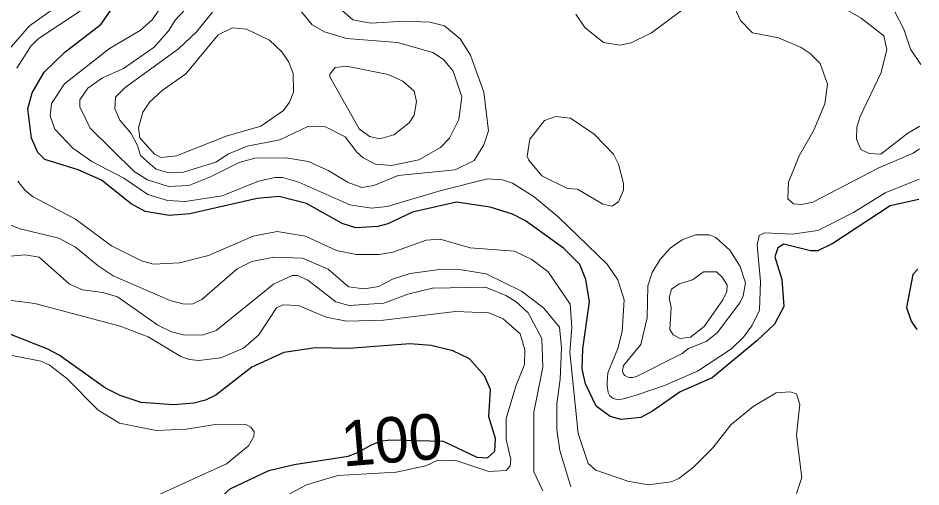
# Model space of a CAD drawing. Extents: x 673.6 to 698.9, y 7012 to 7040.1.
# Drawn here: x 697.19 to 698.777, y 7031.641 to 7032.466 of the extents above; entities that cross this region are included whole.
import ezdxf
from ezdxf.enums import TextEntityAlignment as Align

# ---------------------------------------------------------------- set-up
doc = ezdxf.new("R2010")
doc.units = 0
doc.header["$LTSCALE"] = 0.032
doc.layers.add('1', color=7, linetype='Continuous', lineweight=25)
doc.layers.add('2', color=7, linetype='Continuous', lineweight=13)
doc.layers.add('61', color=7, linetype='Continuous')

msp = doc.modelspace()

# ---------------------------------------------------------------- linework, layer by layer
at = {"layer": '1'}
for points in [[(698.7736, 7032.1463), (698.7234, 7032.1355), (698.6227, 7032.0693), (698.5958, 7032.0562), (698.5829, 7032.0565), (698.5364, 7032.0679), (698.5259, 7032.0618), (698.5202, 7032.0457), (698.5325, 7032.0061), (698.5365, 7031.9582), (698.5201, 7031.9276), (698.4895, 7031.8985), (698.4104, 7031.8329), (698.3541, 7031.8083), (698.3057, 7031.7742), (698.285, 7031.7633), (698.2506, 7031.7599), (698.2309, 7031.7649), (698.2067, 7031.7833), (698.1879, 7031.8225), (698.1816, 7031.8486), (698.1829, 7031.8838), (698.1946, 7031.9669), (698.1882, 7032.0061), (698.1775, 7032.0324), (698.1489, 7032.0612), (698.0825, 7032.1089), (698.0596, 7032.1208), (698.0201, 7032.133), (697.961, 7032.1419), (697.8833, 7032.1242), (697.8403, 7032.1035), (697.8228, 7032.0992), (697.7838, 7032.0969), (697.7602, 7032.1044), (697.6975, 7032.1395), (697.6491, 7032.1518), (697.6104, 7032.1484), (697.492, 7032.1213), (697.4561, 7032.1182), (697.4137, 7032.1257), (697.3891, 7032.1392), (697.3372, 7032.1808), (697.2957, 7032.1987), (697.2371, 7032.217), (697.2248, 7032.2289), (697.2137, 7032.2543), (697.2073, 7032.3058), (697.2153, 7032.3338), (697.2364, 7032.3704), (697.2726, 7032.4057), (697.3365, 7032.4549), (697.3533, 7032.4796)], [(698.7717, 7032.0242), (698.7631, 7032.0145), (698.7519, 7031.9564), (698.7601, 7031.9324), (698.77, 7031.918)], [(697.9376, 7031.7216), (697.9967, 7031.6933), (698.0155, 7031.6926), (698.0284, 7031.7041), (698.0294, 7031.7266), (698.018, 7031.7645), (698.0204, 7031.8124), (698.01, 7031.8368), (697.984, 7031.8664), (697.9547, 7031.8806), (697.9166, 7031.8898), (697.8791, 7031.893), (697.7715, 7031.8848), (697.7128, 7031.8856), (697.6576, 7031.8775), (697.601, 7031.8517), (697.5376, 7031.8028), (697.5196, 7031.7937), (697.4995, 7031.7886), (697.4633, 7031.7853), (697.4066, 7031.7897), (697.37, 7031.8017), (697.3437, 7031.8148), (697.2625, 7031.8726), (697.2428, 7031.8833), (697.1502, 7031.9197)], [(697.7705, 7031.6955), (697.7872, 7031.702), (697.8101, 7031.7148), (697.8267, 7031.7217), (697.8437, 7031.7238), (697.9376, 7031.7216)], [(697.1781, 7031.4737), (697.1936, 7031.4874), (697.2046, 7031.4925), (697.2513, 7031.4961), (697.299, 7031.4855), (697.3869, 7031.443), (697.4238, 7031.4435), (697.4523, 7031.4656), (697.4769, 7031.5093), (697.5203, 7031.5991), (697.5632, 7031.638), (697.6309, 7031.6703), (697.6753, 7031.6809), (697.7705, 7031.6955)]]:
    msp.add_lwpolyline(points, dxfattribs=at)
at = {"layer": '2'}
for points in [[(697.7511, 7032.4862), (697.7788, 7032.4625), (697.8106, 7032.4568), (697.8694, 7032.4601), (697.9139, 7032.4583), (697.9396, 7032.4519), (697.9676, 7032.429), (697.9853, 7032.4004), (698.0089, 7032.3351), (698.0171, 7032.2672), (698.0088, 7032.2427), (697.9921, 7032.2152), (697.9586, 7032.1985), (697.8581, 7032.1888), (697.8157, 7032.171), (697.7947, 7032.1675), (697.7703, 7032.1766), (697.7353, 7032.1978), (697.7009, 7032.2134), (697.6612, 7032.22), (697.6064, 7032.2192), (697.5789, 7032.2114), (697.5287, 7032.1862), (697.4903, 7032.171), (697.4545, 7032.1692), (697.4179, 7032.1811), (697.3945, 7032.196), (697.3168, 7032.2721), (697.299, 7032.3092), (697.2991, 7032.3216), (697.313, 7032.3425), (697.3386, 7032.3607), (697.3755, 7032.3771), (697.4294, 7032.4145), (697.4555, 7032.4438), (697.4667, 7032.4616), (697.5087, 7032.5076)], [(698.5998, 7032.5078), (698.6723, 7032.4653), (698.7123, 7032.4342), (698.7173, 7032.4104), (698.7074, 7032.37), (698.6706, 7032.2927), (698.6647, 7032.274), (698.6641, 7032.2527), (698.6715, 7032.2347), (698.6861, 7032.2275), (698.7069, 7032.2263), (698.7542, 7032.2631), (698.7756, 7032.2756)], [(697.4488, 7032.4952), (697.426, 7032.4622), (697.405, 7032.4434), (697.3511, 7032.4118), (697.2716, 7032.3497), (697.2488, 7032.3154), (697.2464, 7032.2932), (697.2551, 7032.2704), (697.2865, 7032.2366), (697.3197, 7032.2131), (697.3759, 7032.1841), (697.4186, 7032.1553), (697.4527, 7032.1446), (697.4837, 7032.1429), (697.5488, 7032.1527), (697.6126, 7032.1788), (697.6421, 7032.1855)], [(698.3815, 7032.498), (698.3037, 7032.4398), (698.268, 7032.422), (698.2478, 7032.4176), (698.2193, 7032.4223), (698.1867, 7032.4491), (698.1705, 7032.4722)], [(698.775, 7032.2357), (698.7634, 7032.2282), (698.7022, 7032.2018), (698.5875, 7032.1419), (698.568, 7032.1379), (698.5533, 7032.1387), (698.5432, 7032.1479), (698.5447, 7032.177), (698.563, 7032.2236), (698.5888, 7032.2687), (698.6085, 7032.3148), (698.6128, 7032.3493), (698.6, 7032.3857), (698.5828, 7032.4031), (698.5669, 7032.414), (698.5272, 7032.4309), (698.481, 7032.4394), (698.4599, 7032.4611), (698.4438, 7032.4975)], [(697.2527, 7032.4818), (697.2102, 7032.4517), (697.1706, 7032.4063)], [(697.1879, 7032.3775), (697.2126, 7032.4161), (697.2258, 7032.4292), (697.3017, 7032.4792)], [(697.5321, 7032.4761), (697.5038, 7032.4414), (697.4721, 7032.4112), (697.3786, 7032.3433), (697.3617, 7032.3263), (697.3605, 7032.3059), (697.3689, 7032.2859), (697.3888, 7032.2625), (697.4003, 7032.2416), (697.4056, 7032.2238), (697.4225, 7032.2084), (697.4331, 7032.1999), (697.4535, 7032.1938), (697.4811, 7032.1945), (697.5376, 7032.212), (697.5603, 7032.2266), (697.5928, 7032.2405), (697.6501, 7032.2517), (697.6995, 7032.2751), (697.7306, 7032.2744), (697.7651, 7032.2566), (697.7855, 7032.2299), (697.7971, 7032.22), (697.8187, 7032.2085)], [(697.9653, 7032.2871), (697.9703, 7032.3269), (697.9552, 7032.3719), (697.9383, 7032.3926), (697.9195, 7032.4052), (697.8573, 7032.4228), (697.7677, 7032.4295), (697.729, 7032.4415), (697.7071, 7032.4538), (697.6885, 7032.4766)], [(698.7773, 7032.3838), (698.7592, 7032.4106), (698.7472, 7032.4462), (698.7313, 7032.4764)], [(697.8187, 7032.2085), (697.8468, 7032.2062), (697.8949, 7032.2164), (697.933, 7032.2381), (697.9489, 7032.2546), (697.9653, 7032.2871)], [(698.2061, 7031.6704), (698.1922, 7031.6821), (698.175, 7031.7349), (698.1602, 7031.8779), (698.1635, 7031.922), (698.161, 7031.9626), (698.1223, 7032.0195), (698.0933, 7032.0411), (698.0629, 7032.0558), (697.9847, 7032.0614), (697.9321, 7032.0769), (697.9077, 7032.0753), (697.8493, 7032.0541), (697.8252, 7032.0498), (697.7844, 7032.0496), (697.7501, 7032.0571), (697.6954, 7032.0819), (697.6455, 7032.0903), (697.6034, 7032.0821), (697.5249, 7032.0478), (697.474, 7032.0353), (697.4284, 7032.0328), (697.4071, 7032.0386), (697.3545, 7032.0651), (697.2911, 7032.1117), (697.2171, 7032.1514), (697.2029, 7032.1626), (697.1901, 7032.1789)], [(697.6421, 7032.1855), (697.6552, 7032.1855), (697.6838, 7032.1772), (697.7732, 7032.137), (697.8114, 7032.1314), (697.8391, 7032.1345)], [(697.8391, 7032.1345), (697.9337, 7032.1626), (698.0156, 7032.183), (698.0418, 7032.1814), (698.0596, 7032.175), (698.0975, 7032.1512), (698.1399, 7032.1163), (698.2256, 7032.033), (698.2444, 7032.0054), (698.2555, 7031.9699), (698.2522, 7031.9147), (698.2446, 7031.8846), (698.2271, 7031.8415), (698.2259, 7031.8251), (698.2255, 7031.8189), (698.2274, 7031.8074), (698.2306, 7031.8014), (698.2364, 7031.7968), (698.2431, 7031.7949), (698.2514, 7031.7957), (698.2647, 7031.7989), (698.2765, 7031.8026), (698.3268, 7031.8195), (698.3847, 7031.845), (698.4441, 7031.884), (698.4654, 7031.9047), (698.48, 7031.9242), (698.4938, 7031.9522), (698.4953, 7032.0022), (698.4897, 7032.0661), (698.4927, 7032.0831), (698.5021, 7032.0877), (698.5509, 7032.0853), (698.5962, 7032.0922), (698.6587, 7032.1235), (698.7146, 7032.1582), (698.7741, 7032.1823)], [(697.1586, 7032.1087), (697.1941, 7032.0951), (697.2618, 7032.0783), (697.2913, 7032.0627), (697.3308, 7032.0299), (697.3574, 7032.0122), (697.4578, 7031.969), (697.4825, 7031.9624), (697.4975, 7031.963), (697.5131, 7031.971), (697.5754, 7032.0246), (697.6013, 7032.0376), (697.6397, 7032.0451), (697.6901, 7032.0433), (697.7351, 7032.024), (697.7713, 7031.9932), (697.7989, 7031.9892), (697.8242, 7031.9934), (697.8482, 7032.0065), (697.8792, 7032.0166), (697.9311, 7032.0237), (697.9699, 7032.0228), (698.0131, 7032.0161), (698.0752, 7031.9852), (698.1136, 7031.956), (698.1421, 7031.922), (698.1454, 7031.886), (698.1429, 7031.8309), (698.1372, 7031.7866), (698.1372, 7031.7415), (698.1423, 7031.705), (698.1619, 7031.6411)], [(698.1125, 7031.6346), (698.0969, 7031.6679), (698.0968, 7031.7726), (698.1125, 7031.8516), (698.1109, 7031.9021), (698.087, 7031.9472), (698.0654, 7031.9673), (698.0478, 7031.9779), (698.0119, 7031.9924), (697.9185, 7031.9907), (697.8753, 7031.9803), (697.8334, 7031.9645), (697.772, 7031.9604), (697.7489, 7031.9669), (697.6997, 7032.0049), (697.6816, 7032.0129), (697.6718, 7032.0129), (697.6395, 7031.9975), (697.5387, 7031.9164), (697.5139, 7031.9078), (697.481, 7031.9088), (697.4602, 7031.9141), (697.4362, 7031.9258), (697.3652, 7031.9753), (697.3391, 7031.9833), (697.3036, 7031.9875), (697.2807, 7031.9974), (697.2274, 7032.0449), (697.2025, 7032.0492), (697.1491, 7032.0443)], [(697.155, 7031.9718), (697.2198, 7031.9637), (697.3696, 7031.9238), (697.419, 7031.9053), (697.4763, 7031.8706), (697.4916, 7031.865), (697.5082, 7031.8635), (697.5468, 7031.8683), (697.5867, 7031.8849), (697.6135, 7031.9087), (697.6444, 7031.9562), (697.6556, 7031.9611), (697.6832, 7031.9604), (697.7319, 7031.9396), (697.7678, 7031.9325), (697.8327, 7031.9345), (697.9589, 7031.9496), (698.0179, 7031.947), (698.0432, 7031.9367), (698.0729, 7031.9102), (698.0813, 7031.8824), (698.0803, 7031.8565), (698.0654, 7031.8184), (698.0485, 7031.7615), (698.0485, 7031.7246), (698.0565, 7031.6895), (698.0553, 7031.6784), (698.0485, 7031.6702), (698.0176, 7031.6682), (697.9596, 7031.6879), (697.9281, 7031.6882), (697.9072, 7031.6784), (697.8548, 7031.6671), (697.7523, 7031.6612), (697.697, 7031.645), (697.6164, 7031.6014)], [(697.1272, 7031.6061), (697.2448, 7031.5863), (697.2842, 7031.5594), (697.3101, 7031.5497), (697.3537, 7031.5577), (697.3929, 7031.5966), (697.4244, 7031.6216), (697.5565, 7031.6818), (697.5953, 7031.7137), (697.6049, 7031.73), (697.6051, 7031.738), (697.5994, 7031.7461), (697.5907, 7031.7509), (697.541, 7031.7518), (697.486, 7031.7426), (697.4329, 7031.7402), (697.3684, 7031.7532), (697.3312, 7031.776), (697.2756, 7031.8325), (697.2447, 7031.856), (697.2303, 7031.8621), (697.1798, 7031.8722)], [(698.5585, 7031.6297), (698.5677, 7031.6575), (698.5588, 7031.7323), (698.5643, 7031.7864), (698.5587, 7031.8047), (698.5477, 7031.8083), (698.5229, 7031.8067), (698.4825, 7031.7826), (698.4431, 7031.7503), (698.4114, 7031.7102), (698.3771, 7031.6752)], [(698.3771, 7031.6752), (698.3515, 7031.656), (698.338, 7031.6499), (698.2979, 7031.6449), (698.2618, 7031.6514), (698.2061, 7031.6704)]]:
    msp.add_lwpolyline(points, dxfattribs=at)
for points in [[(697.6567, 7032.303), (697.6172, 7032.2753), (697.556, 7032.2581), (697.4689, 7032.2236), (697.4417, 7032.2202), (697.4299, 7032.2265), (697.4045, 7032.2551), (697.4017, 7032.2728), (697.4098, 7032.3001), (697.4212, 7032.3176), (697.4436, 7032.3383), (697.485, 7032.3674), (697.5419, 7032.4359), (697.5673, 7032.4485), (697.5918, 7032.4459), (697.632, 7032.4267), (697.6537, 7032.406), (697.666, 7032.3879), (697.6736, 7032.3682), (697.6745, 7032.3352), (697.6675, 7032.3177)], [(697.738, 7032.3623), (697.738, 7032.3671), (697.7479, 7032.3786), (697.7676, 7032.3811), (697.841, 7032.3664), (697.8667, 7032.3544), (697.8863, 7032.3369), (697.8905, 7032.3189), (697.8864, 7032.2949), (697.8779, 7032.2815), (697.8509, 7032.2602), (697.8263, 7032.2531), (697.8079, 7032.2574), (697.7899, 7032.2705)], [(698.1561, 7032.1658), (698.1737, 7032.1646), (698.2181, 7032.1384), (698.2339, 7032.1347), (698.2457, 7032.1423), (698.2546, 7032.163), (698.2545, 7032.1748), (698.2455, 7032.2088), (698.2366, 7032.2265), (698.2031, 7032.2616), (698.1613, 7032.2896), (698.1355, 7032.2922), (698.1156, 7032.2855), (698.0896, 7032.2527), (698.0854, 7032.2225), (698.0879, 7032.2154), (698.1108, 7032.1883)], [(698.3575, 7031.8755), (698.369, 7031.8848), (698.3998, 7031.897), (698.4191, 7031.9119), (698.459, 7031.965), (698.465, 7031.9771), (698.469, 7031.9998), (698.4598, 7032.0286), (698.4412, 7032.0573), (698.4168, 7032.08), (698.405, 7032.0844), (698.3813, 7032.0843), (698.3578, 7032.0756), (698.3366, 7032.0612), (698.3183, 7032.0406), (698.305, 7032.0182), (698.2973, 7031.9946), (698.2958, 7031.9382), (698.2851, 7031.8917), (698.2546, 7031.8544), (698.2527, 7031.846), (698.2539, 7031.8407), (698.257, 7031.8371), (698.261, 7031.8346), (698.2652, 7031.8338), (698.2705, 7031.8338), (698.2776, 7031.8356)], [(698.3541, 7031.9024), (698.3721, 7031.9046), (698.3961, 7031.9232), (698.4292, 7031.9701), (698.436, 7031.9849), (698.4366, 7031.996), (698.4286, 7032.0095), (698.418, 7032.0194), (698.3952, 7032.0195), (698.3759, 7032.0055), (698.3524, 7031.9982), (698.3389, 7031.989), (698.3345, 7031.9738), (698.3385, 7031.9565), (698.3361, 7031.918), (698.3419, 7031.9087)]]:
    msp.add_lwpolyline(points, close=True, dxfattribs=at)

# ---------------------------------------------------------------- texts
at = {"layer": '61'}
msp.add_text('100', height=0.08, rotation=4.764, dxfattribs=at).set_placement((697.8503, 7031.6842), align=Align.CENTER)

doc.saveas('drawing.dxf')
